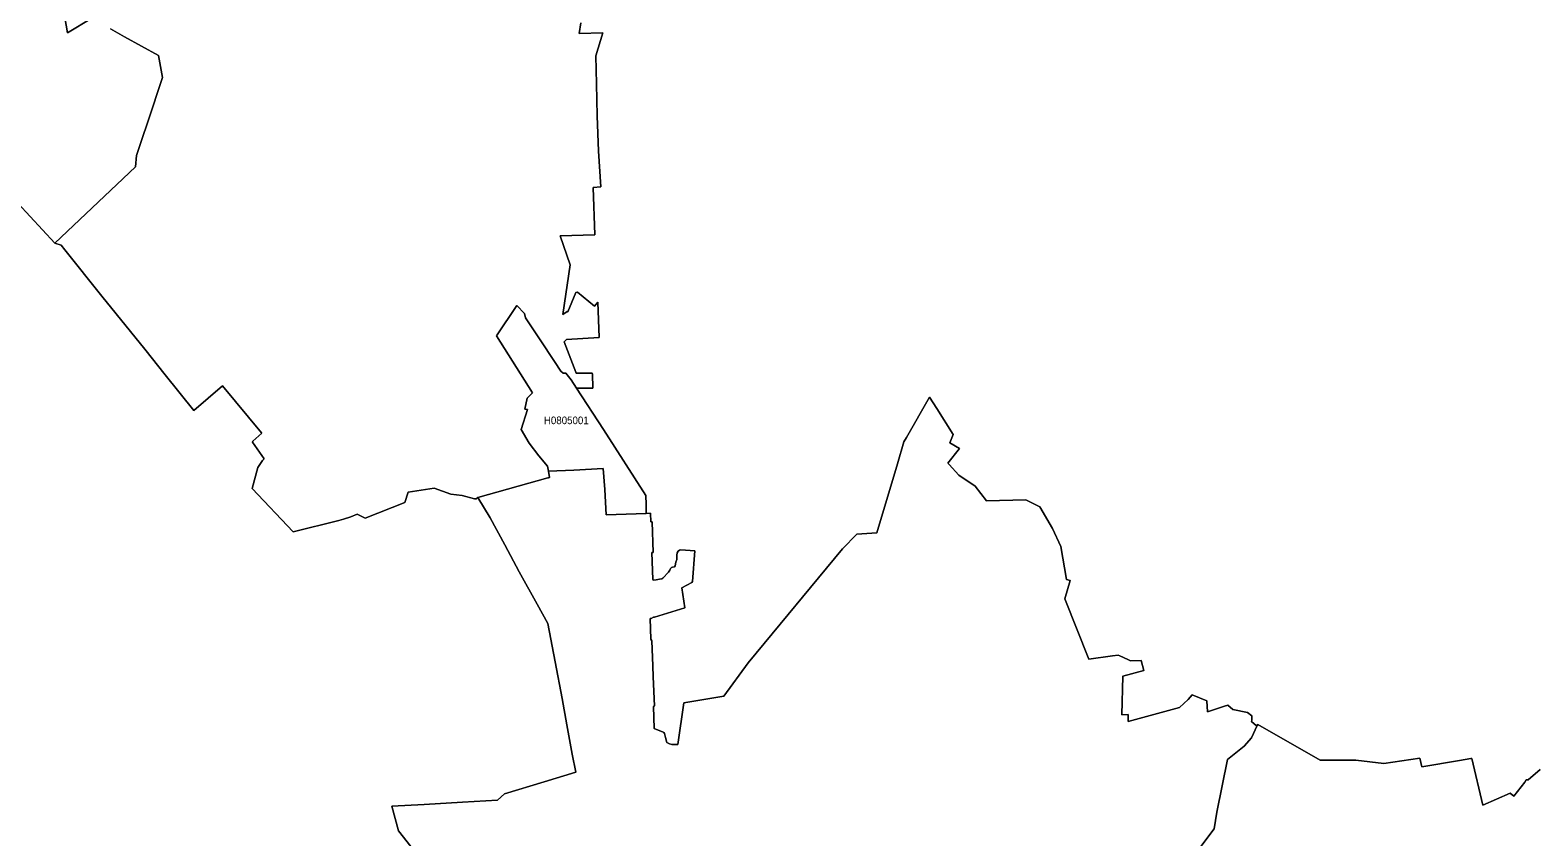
# Model space of a CAD drawing. Extents: x 369010 to 739155, y 6377141 to 6616555.
# Drawn here: x 539087 to 558816, y 6487892 to 6498445 of the extents above; entities that cross this region are included whole.
import ezdxf
from ezdxf.enums import TextEntityAlignment as Align

# ---------------------------------------------------------------- set-up
doc = ezdxf.new("R2010")
doc.units = 0
doc.header["$LTSCALE"] = 40
doc.layers.add('1', color=7, linetype='Continuous', lineweight=13)
doc.layers.add('2', color=7, linetype='Continuous')

msp = doc.modelspace()

# ---------------------------------------------------------------- linework, layer by layer
at = {"layer": '1'}
for points in [[(539493.56, 6498890.69), (539576.81, 6498409.9), (539895.73, 6498599.74)], [(539895.73, 6498599.74), (539576.81, 6498409.9), (539493.56, 6498890.69)], [(538927.04, 6496183.71), (539412.13, 6495660.39), (540465.23, 6496657.71), (540478.8, 6496803.69), (540696.44, 6497454.45), (540748.9, 6497617.14), (540820.73, 6497826.67), (540766.12, 6498114.48), (540322.73, 6498358.27), (540137.7, 6498462.53)], [(540137.7, 6498462.53), (540322.73, 6498358.27), (540766.12, 6498114.48), (540820.73, 6497826.67), (540748.9, 6497617.14), (540696.44, 6497454.45), (540478.8, 6496803.69), (540465.23, 6496657.71), (539412.13, 6495660.39), (539494.55, 6495630.43), (539541.22, 6495570.02), (540026.48, 6494966.43), (540586.71, 6494271.64), (540853.34, 6493935.01), (541227.38, 6493469.61), (541602.57, 6493790.03), (542116.3, 6493177.83), (542117.29, 6493170.71), (542001.11, 6493068.92), (541995.65, 6493057.01), (542150.56, 6492837.55), (542129.54, 6492816.2), (542068.47, 6492721.7), (541992.01, 6492446.8), (542530.56, 6491879.94), (543126.2, 6492030.88), (543186.12, 6492049.75), (543285.25, 6492080.2), (543367.67, 6492112.48), (543470.78, 6492062.5), (543992.45, 6492267.89), (544035.15, 6492399.63), (544373.77, 6492451.93), (544592.73, 6492374.47), (544740.86, 6492357.75), (544903.05, 6492312.74), (544923.58, 6492313.23), (544945.42, 6492330.61), (545859.5, 6492588.3), (545871.75, 6492586.65), (545881.68, 6492593.93), (545870.09, 6492674.2), (545857.19, 6492742.88), (545743.65, 6492874.13), (545619.19, 6493042.28), (545513.93, 6493222.51), (545594.2, 6493483.68)], [(545594.2, 6493483.68), (545560.77, 6493486.33), (545589.73, 6493630.31), (545658.91, 6493701.32), (545191.36, 6494445.92), (545454.35, 6494841.8), (545554.48, 6494740.18), (545567.88, 6494682.75), (545760.03, 6494393.78), (545947.39, 6494109.61), (546031.46, 6493984.82), (546062.91, 6493959.67), (546095.18, 6493957.02), (546166.35, 6493871.45), (546237.68, 6493763.38), (546451.68, 6493762.22), (546444.39, 6493947.92), (546443.4, 6493956.69), (546233.04, 6493957.52), (546227.42, 6493968.77), (546075.15, 6494367.8), (546105.94, 6494397.09), (546534.43, 6494422.58), (546517.38, 6494885), (546471.7, 6494834.36), (546248.27, 6495015.91), (546229.73, 6495011.94), (546121.99, 6494761.53), (546113.39, 6494762.2), (546055.96, 6494726.78), (546155.42, 6495372.91), (546023.52, 6495752.9), (546477, 6495765.32), (546454.32, 6496384.63), (546554.45, 6496395.22), (546525.16, 6496861.12), (546507.12, 6497326.02), (546497.19, 6497743.25), (546489.25, 6498108.52), (546579.94, 6498409.57), (546272.27, 6498401.46), (546293.45, 6498540.49)], [(546293.45, 6498540.49), (546272.27, 6498401.46), (546579.94, 6498409.57), (546489.25, 6498108.52), (546497.19, 6497743.25), (546507.12, 6497326.02), (546525.16, 6496861.12), (546554.45, 6496395.22), (546454.32, 6496384.63), (546477, 6495765.32), (546023.52, 6495752.9), (546155.42, 6495372.91), (546055.96, 6494726.78), (546113.39, 6494762.2), (546121.99, 6494761.53), (546229.73, 6495011.94), (546248.27, 6495015.91), (546471.7, 6494834.36), (546517.38, 6494885), (546534.43, 6494422.58), (546105.94, 6494397.09), (546075.15, 6494367.8), (546227.42, 6493968.77), (546233.04, 6493957.52), (546443.4, 6493956.69), (546444.39, 6493947.92), (546451.68, 6493762.22), (546237.68, 6493763.38), (546590.86, 6493222.02), (547145.14, 6492356.26), (547146.79, 6492240.74), (547149.11, 6492217.9), (547149.11, 6492123.07), (547204.72, 6492126.05), (547210.84, 6492011.69), (547228.72, 6492012.84), (547238.15, 6491611.83), (547221.43, 6491611.83), (547236.33, 6491256.33), (547239.14, 6491250.2), (547279.53, 6491253.18), (547324.54, 6491260.79), (547351.52, 6491268.41), (547365.09, 6491275.03), (547441.89, 6491353.48), (547459.6, 6491382.27), (547468.86, 6491403.95), (547479.29, 6491413.72), (547493.36, 6491419.51), (547520, 6491424.31), (547527.62, 6491435.57), (547534.9, 6491485.71), (547547.48, 6491518.15), (547548.31, 6491577.24), (547555.09, 6491607.19), (547566.51, 6491627.39), (547585.05, 6491641.95), (547600.27, 6491646.42), (547786.63, 6491634.34), (547753.86, 6491233.49), (547744.92, 6491220.08), (547616.16, 6491150.4), (547652.9, 6490886.92), (547255.86, 6490766.6), (547244.11, 6490764.45), (547213.49, 6490747.73), (547201.24, 6490747.23), (547210.18, 6490476.47), (547223.59, 6490454.62), (547234.68, 6490131.06), (547238.65, 6489983.1), (547256.36, 6489606.08), (547243.61, 6489597.98), (547254.7, 6489308.34), (547368.73, 6489262.99), (547379.49, 6489256.21), (547387.1, 6489244.13), (547401.17, 6489192.99), (547420.87, 6489124.14), (547453.14, 6489110.57), (547483.76, 6489100.14), (547503.29, 6489098.15), (547562.87, 6489098.98), (547642.31, 6489643.82), (548165.14, 6489733.36), (548483.07, 6490169.29), (549716.41, 6491657.51)], [(544214.72, 6487581.97), (543906.39, 6487971.9), (543819.5, 6488291.32), (544243.85, 6488314.66), (544743.01, 6488345.94), (545203.61, 6488373.08), (545293.64, 6488452.52), (545814.65, 6488612.23), (546227.58, 6488735.86), (546180.75, 6488974.19), (546109.58, 6489355.02), (546049, 6489701.91), (545955.33, 6490183.03), (545863.64, 6490681.36), (545720.31, 6490936.74), (545487.78, 6491359.1), (545298.28, 6491712.12), (545105.47, 6492063.65), (544945.42, 6492330.61), (544923.58, 6492313.23), (544903.05, 6492312.74), (544740.86, 6492357.75), (544592.73, 6492374.47), (544373.77, 6492451.93), (544035.15, 6492399.63), (543992.45, 6492267.89), (543470.78, 6492062.5), (543367.67, 6492112.48), (543285.25, 6492080.2), (543186.12, 6492049.75), (543126.2, 6492030.88), (542530.56, 6491879.94), (541992.01, 6492446.8), (542068.47, 6492721.7), (542129.54, 6492816.2), (542150.56, 6492837.55), (541995.65, 6493057.01), (542001.11, 6493068.92), (542117.29, 6493170.71), (542116.3, 6493177.83), (541602.57, 6493790.03), (541227.38, 6493469.61), (540853.34, 6493935.01), (540586.71, 6494271.64), (540026.48, 6494966.43), (539541.22, 6495570.02), (539494.55, 6495630.43), (539412.13, 6495660.39), (538927.04, 6496183.71)], [(554303.52, 6487627.32), (554579.91, 6487995.23), (554617.97, 6488212.71), (554754.85, 6488901.53), (554972.98, 6489079.12), (555069.3, 6489188.19), (555141.46, 6489349.06), (555136.83, 6489344.09), (555071.29, 6489399.87), (555075.1, 6489420.06), (555073.94, 6489475.17), (555016.18, 6489516.55), (554823.2, 6489559.08), (554758.32, 6489615.68), (554714.3, 6489601.12), (554491.86, 6489526.64), (554486.07, 6489672.45), (554292.59, 6489750.24), (554239.14, 6489690.16), (554125.6, 6489584.4), (553456.47, 6489399.54), (553455.8, 6489491.89), (553372.23, 6489489.4), (553383.65, 6489993.7), (553660.04, 6490067.01), (553625.61, 6490200.58), (553485.43, 6490195.94), (553451.83, 6490213.48), (553345.08, 6490260.98), (553323.4, 6490266.45), (553252.07, 6490258.34), (552939.93, 6490216.46), (552628.78, 6491005.92), (552698.29, 6491246.73), (552648.15, 6491259.64), (552575.49, 6491689.12), (552467.08, 6491924.13), (552301.25, 6492208.64), (552116.88, 6492302.48), (551603.32, 6492287.42), (551452.88, 6492477.91), (551238.88, 6492622.73), (551113.43, 6492764.73), (551094.39, 6492781.11), (551249.14, 6492973.93), (551124.02, 6493046.42), (551155.3, 6493132.81), (551166.88, 6493154.66), (550952.23, 6493493.44), (550854.74, 6493645.54), (550555.68, 6493115.1), (550521.09, 6493058.83), (550436.68, 6492771.18), (550165.25, 6491867.86), (549905.58, 6491852.14), (549716.41, 6491657.51), (548483.07, 6490169.29)], [(549716.41, 6491657.51), (549905.58, 6491852.14), (550165.25, 6491867.86), (550436.68, 6492771.18), (550521.09, 6493058.83), (550555.68, 6493115.1), (550854.74, 6493645.54), (550952.23, 6493493.44), (551166.88, 6493154.66), (551155.3, 6493132.81), (551124.02, 6493046.42), (551249.14, 6492973.93), (551094.39, 6492781.11), (551113.43, 6492764.73), (551238.88, 6492622.73), (551452.88, 6492477.91), (551603.32, 6492287.42), (552116.88, 6492302.48), (552301.25, 6492208.64), (552467.08, 6491924.13), (552575.49, 6491689.12), (552648.15, 6491259.64), (552698.29, 6491246.73), (552628.78, 6491005.92), (552939.93, 6490216.46), (553252.07, 6490258.34), (553323.4, 6490266.45), (553345.08, 6490260.98), (553451.83, 6490213.48), (553485.43, 6490195.94), (553625.61, 6490200.58), (553660.04, 6490067.01), (553383.65, 6489993.7), (553372.23, 6489489.4), (553455.8, 6489491.89), (553456.47, 6489399.54), (554125.6, 6489584.4), (554239.14, 6489690.16), (554292.59, 6489750.24), (554486.07, 6489672.45), (554491.86, 6489526.64), (554714.3, 6489601.12), (554758.32, 6489615.68), (554823.2, 6489559.08), (555016.18, 6489516.55), (555073.94, 6489475.17), (555075.1, 6489420.06), (555071.29, 6489399.87), (555136.83, 6489344.09), (555141.46, 6489349.06), (555153.05, 6489361.8), (555967.99, 6488894.25), (556436.2, 6488893.26), (556802.79, 6488853.04), (557272.66, 6488919.08), (557297.15, 6488809.18), (557789.36, 6488889.29), (557940.3, 6488914.94), (557954.37, 6488916.26), (558095.87, 6488304.4), (558452.54, 6488462.12), (558500.37, 6488425.21), (558647.33, 6488607.93), (558664.38, 6488637.39), (558690.7, 6488635.57), (558848.75, 6488771.94)], [(548483.07, 6490169.29), (548165.14, 6489733.36), (547642.31, 6489643.82), (547562.87, 6489098.98), (547503.29, 6489098.15), (547483.76, 6489100.14), (547453.14, 6489110.57), (547420.87, 6489124.14), (547401.17, 6489192.99), (547387.1, 6489244.13), (547379.49, 6489256.21), (547368.73, 6489262.99), (547254.7, 6489308.34), (547243.61, 6489597.98), (547256.36, 6489606.08), (547238.65, 6489983.1), (547234.68, 6490131.06), (547223.59, 6490454.62), (547210.18, 6490476.47), (547201.24, 6490747.23), (547213.49, 6490747.73), (547244.11, 6490764.45), (547255.86, 6490766.6), (547652.9, 6490886.92), (547616.16, 6491150.4), (547744.92, 6491220.08), (547753.86, 6491233.49), (547786.63, 6491634.34), (547600.27, 6491646.42), (547585.05, 6491641.95), (547566.51, 6491627.39), (547555.09, 6491607.19), (547548.31, 6491577.24), (547547.48, 6491518.15), (547534.9, 6491485.71), (547527.62, 6491435.57), (547520, 6491424.31), (547493.36, 6491419.51), (547479.29, 6491413.72), (547468.86, 6491403.95), (547459.6, 6491382.27), (547441.89, 6491353.48), (547365.09, 6491275.03), (547351.52, 6491268.41), (547324.54, 6491260.79), (547279.53, 6491253.18), (547239.14, 6491250.2), (547236.33, 6491256.33), (547221.43, 6491611.83), (547238.15, 6491611.83), (547228.72, 6492012.84), (547210.84, 6492011.69), (547204.72, 6492126.05), (547149.11, 6492123.07), (546624.79, 6492103.04), (546605.26, 6492437.69), (546585.9, 6492709.78), (546202.1, 6492688.1), (545870.09, 6492674.2), (545881.68, 6492593.93), (545871.75, 6492586.65), (545859.5, 6492588.3), (544945.42, 6492330.61), (545105.47, 6492063.65), (545298.28, 6491712.12), (545487.78, 6491359.1), (545720.31, 6490936.74), (545863.64, 6490681.36), (545955.33, 6490183.03), (546049, 6489701.91), (546109.58, 6489355.02), (546180.75, 6488974.19), (546227.58, 6488735.86), (545814.65, 6488612.23), (545293.64, 6488452.52), (545203.61, 6488373.08), (544743.01, 6488345.94), (544243.85, 6488314.66), (543819.5, 6488291.32), (543906.39, 6487971.9), (544214.72, 6487581.97)], [(555141.46, 6489349.06), (555141.46, 6489349.06), (555069.3, 6489188.19), (554972.98, 6489079.12), (554754.85, 6488901.53), (554617.97, 6488212.71), (554579.91, 6487995.23), (554303.52, 6487627.32)], [(558848.75, 6488771.94), (558690.7, 6488635.57), (558664.38, 6488637.39), (558647.33, 6488607.93), (558500.37, 6488425.21), (558452.54, 6488462.12), (558095.87, 6488304.4), (557954.37, 6488916.26), (557940.3, 6488914.94), (557789.36, 6488889.29), (557297.15, 6488809.18), (557272.66, 6488919.08), (556802.79, 6488853.04), (556436.2, 6488893.26), (555967.99, 6488894.25), (555153.05, 6489361.8), (555141.46, 6489349.06)]]:
    msp.add_lwpolyline(points, dxfattribs=at)
msp.add_lwpolyline([(545870.09, 6492674.2), (546202.1, 6492688.1), (546585.9, 6492709.78), (546605.26, 6492437.69), (546624.79, 6492103.04), (547149.11, 6492123.07), (547149.11, 6492217.9), (547146.79, 6492240.74), (547145.14, 6492356.26), (546590.86, 6493222.02), (546237.68, 6493763.38), (546166.35, 6493871.45), (546095.18, 6493957.02), (546062.91, 6493959.67), (546031.46, 6493984.82), (545947.39, 6494109.61), (545760.03, 6494393.78), (545567.88, 6494682.75), (545554.48, 6494740.18), (545454.35, 6494841.8), (545191.36, 6494445.92), (545658.91, 6493701.32), (545589.73, 6493630.31), (545560.77, 6493486.33), (545594.2, 6493483.68), (545513.93, 6493222.51), (545619.19, 6493042.28), (545743.65, 6492874.13), (545857.19, 6492742.88)], close=True, dxfattribs=at)

# ---------------------------------------------------------------- texts
at = {"layer": '2', "width": 0.95}
msp.add_text('H0805001', height=100, dxfattribs=at).set_placement((546103.23, 6493290.44), align=Align.CENTER)

doc.saveas('drawing.dxf')
